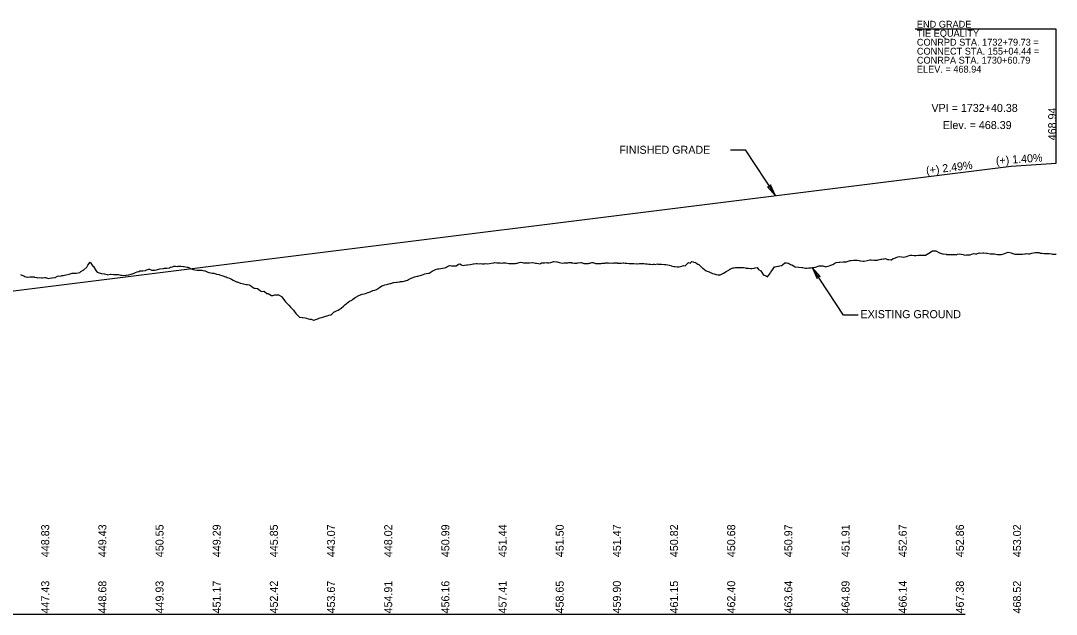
# Model space of a CAD drawing. Extents: x 2017200 to 2047700, y 854850 to 893350.
# Drawn here: x 2021374 to 2022280, y 880100 to 880619 of the extents above; entities that cross this region are included whole.
import ezdxf

# ---------------------------------------------------------------- set-up
doc = ezdxf.new("R2010")
doc.units = 0
for name, color, linetype in [('RD_DDB_GradeTX', 7, 'Continuous'), ('RD_DDB_Profile_EX', 7, 'Continuous'), ('RD_DDB_Profile_Lbl', 7, 'Continuous'), ('RD_DDB_Profile_PR', 7, 'Continuous'), ('RD_DDB_StripGrade', 7, 'Continuous'), ('RD_GPK_Profile_Cell', 7, 'Continuous')]:
    doc.layers.add(name, color=color, linetype=linetype)

msp = doc.modelspace()

# ---------------------------------------------------------------- linework, layer by layer
at = {"layer": 'RD_DDB_Profile_EX'}
msp.add_lwpolyline([(2021373.85, 880397.28), (2021375.19, 880396.81), (2021376.9, 880395.98), (2021377.78, 880395.52), (2021378.66, 880395.34), (2021379.94, 880395.07), (2021380.37, 880394.97), (2021382.19, 880395.13), (2021382.99, 880395.18), (2021385.72, 880395.11), (2021386.04, 880395.08), (2021388.12, 880394.56), (2021389.09, 880394.47), (2021390.5, 880394.55), (2021392.14, 880394.51), (2021393.27, 880394.42), (2021395.19, 880394.54), (2021395.85, 880394.57), (2021398.43, 880393.89), (2021399.48, 880394.01), (2021401.29, 880394.43), (2021401.7, 880394.4), (2021404.34, 880394.79), (2021406.17, 880395.75), (2021407.39, 880395.99), (2021408.75, 880395.79), (2021410.44, 880396.29), (2021411.33, 880396.52), (2021413.49, 880397.01), (2021413.91, 880397.12), (2021416.54, 880397.45), (2021419.07, 880398.36), (2021419.59, 880398.5), (2021421.65, 880398.57), (2021422.64, 880398.49), (2021424.23, 880398.78), (2021425.69, 880399.1), (2021426.81, 880399.77), (2021428.74, 880401.04), (2021429.39, 880401.43), (2021431.97, 880403.61), (2021432.94, 880405.35), (2021434.84, 880407.97), (2021437.13, 880404.59), (2021437.89, 880404.34), (2021439.71, 880400.85), (2021440.94, 880399.46), (2021442.73, 880398.88), (2021443.99, 880398.42), (2021444.87, 880398.27), (2021447.04, 880397.86), (2021447.45, 880397.85), (2021449.67, 880397.2), (2021450.09, 880397.11), (2021452.61, 880397.51), (2021453.14, 880397.55), (2021455.19, 880397.28), (2021456.19, 880397.36), (2021457.77, 880397.42), (2021459.24, 880397.15), (2021461.38, 880396.76), (2021462.29, 880396.61), (2021462.92, 880396.65), (2021465.5, 880396.48), (2021466.39, 880396.64), (2021468.08, 880396.94), (2021468.39, 880397.01), (2021470.66, 880397.62), (2021471.44, 880397.92), (2021473.24, 880398.47), (2021474.49, 880398.99), (2021475.82, 880399.59), (2021477.54, 880399.97), (2021478.4, 880400.47), (2021480.59, 880400.5), (2021480.98, 880400.5), (2021483.12, 880400.92), (2021483.64, 880401.04), (2021486.14, 880401.9), (2021486.69, 880401.87), (2021488.72, 880401.22), (2021489.74, 880401.22), (2021491.3, 880401.18), (2021492.79, 880401.34), (2021493.88, 880401.73), (2021495.84, 880402.35), (2021499.04, 880402.67), (2021499.84, 880402.74), (2021501.62, 880402.93), (2021501.94, 880402.96), (2021504.2, 880403.11), (2021504.99, 880403.57), (2021506.78, 880404.1), (2021508.04, 880404.59), (2021509.36, 880404.68), (2021511.09, 880404.38), (2021511.94, 880404.62), (2021514.14, 880404.45), (2021516.57, 880404.23), (2021517.19, 880404.19), (2021519.68, 880403.64), (2021520.24, 880403.59), (2021522.26, 880402.79), (2021523.29, 880402.24), (2021524.84, 880401.72), (2021526.34, 880401.27), (2021528.52, 880401.12), (2021529.39, 880401.04), (2021530, 880400.95), (2021532.57, 880400.95), (2021533.3, 880400.85), (2021535.15, 880400.49), (2021535.49, 880400.47), (2021537.73, 880399.42), (2021538.54, 880398.98), (2021540.31, 880398.69), (2021541.59, 880398.45), (2021542.89, 880398.34), (2021544.64, 880397.88), (2021545.47, 880397.66), (2021547.69, 880397.16), (2021548.05, 880397.04), (2021550.03, 880396.45), (2021550.74, 880396.24), (2021553.21, 880395.35), (2021553.79, 880395.11), (2021554.63, 880394.75), (2021556.84, 880393.96), (2021558.37, 880393.12), (2021559.89, 880392.43), (2021560.95, 880391.87), (2021562.94, 880390.92), (2021563.53, 880390.73), (2021566.11, 880389.62), (2021566.75, 880389.56), (2021569.04, 880389.26), (2021571.27, 880388.67), (2021572.09, 880388.55), (2021573.85, 880388.35), (2021575.14, 880387.55), (2021576.43, 880386.5), (2021578.19, 880385.37), (2021579.01, 880385.31), (2021581.24, 880384.99), (2021583.48, 880383.16), (2021584.29, 880382.54), (2021586.75, 880382.77), (2021587.34, 880382.45), (2021589.33, 880380.69), (2021590.39, 880380.61), (2021591.91, 880379.78), (2021593.44, 880378.88), (2021594.49, 880379.02), (2021596.49, 880379.37), (2021597.07, 880379.35), (2021599.65, 880379.38), (2021600.2, 880379.16), (2021602.23, 880378.08), (2021602.59, 880377.7), (2021604.8, 880374.54), (2021605.64, 880373.42), (2021607.38, 880371.5), (2021608.69, 880370.46), (2021609.96, 880368.56), (2021611.74, 880367), (2021612.54, 880366.19), (2021614.79, 880363.27), (2021616.93, 880360.87), (2021617.84, 880359.88), (2021620.28, 880359.62), (2021620.89, 880359.56), (2021622.86, 880359.25), (2021623.94, 880359.17), (2021625.44, 880358.63), (2021626.99, 880358.26), (2021628.02, 880358.25), (2021630.04, 880357.37), (2021630.6, 880357.45), (2021633.09, 880358.27), (2021633.66, 880358.45), (2021636.14, 880359.27), (2021638.34, 880359.88), (2021639.19, 880360.17), (2021640.92, 880360.78), (2021642.24, 880361.19), (2021643.5, 880361.65), (2021645.29, 880362.06), (2021646.08, 880362.46), (2021648.34, 880364.53), (2021648.66, 880364.68), (2021650.38, 880365.52), (2021651.62, 880366.16), (2021654.44, 880367.81), (2021656.4, 880369.66), (2021657.49, 880370.78), (2021658.98, 880372), (2021660.54, 880373.14), (2021661.56, 880373.9), (2021663.59, 880374.94), (2021664.14, 880375.55), (2021666.64, 880377.29), (2021667.11, 880377.54), (2021669.69, 880378.99), (2021671.88, 880379.71), (2021672.74, 880380.1), (2021674.45, 880380.44), (2021675.79, 880380.76), (2021677.03, 880381.1), (2021678.84, 880381.94), (2021679.61, 880382.09), (2021682.19, 880383.16), (2021683.84, 880383.61), (2021685.19, 880384.13), (2021687.99, 880385.94), (2021689.93, 880387.31), (2021691.04, 880387.69), (2021692.51, 880388.1), (2021694.09, 880388.53), (2021695.09, 880388.69), (2021697.14, 880389.42), (2021697.67, 880389.54), (2021700.19, 880390.15), (2021700.57, 880390.2), (2021702.83, 880390.52), (2021703.24, 880390.53), (2021705.41, 880390.82), (2021706.29, 880391.03), (2021707.99, 880391.21), (2021709.34, 880391.5), (2021711.3, 880392.03), (2021712.39, 880392.47), (2021713.15, 880392.81), (2021715.73, 880393.99), (2021717.29, 880394.7), (2021718.49, 880395.22), (2021720.89, 880395.72), (2021721.54, 880395.92), (2021723.47, 880396.51), (2021724.59, 880396.75), (2021726.05, 880397.15), (2021727.64, 880397.83), (2021728.63, 880398.14), (2021730.69, 880398.35), (2021731.21, 880398.59), (2021734.02, 880400.32), (2021736.37, 880401.39), (2021736.79, 880401.58), (2021738.95, 880402.21), (2021739.84, 880402.24), (2021741.53, 880402.5), (2021742.89, 880402.9), (2021744.87, 880403.24), (2021745.94, 880403.4), (2021746.68, 880403.91), (2021749.26, 880405.03), (2021750.74, 880404.89), (2021752.04, 880404.8), (2021754.42, 880404.87), (2021755.09, 880404.95), (2021757, 880406.34), (2021758.14, 880406.71), (2021759.58, 880405.73), (2021761.19, 880405.21), (2021762.16, 880405.44), (2021764.24, 880405.88), (2021764.74, 880405.75), (2021767.47, 880405.95), (2021769.9, 880406.61), (2021770.34, 880406.58), (2021772.48, 880406.91), (2021773.39, 880406.86), (2021775.06, 880406.73), (2021776.44, 880406.98), (2021777.64, 880406.74), (2021779.49, 880406.76), (2021780.22, 880406.81), (2021782.54, 880406.55), (2021784.2, 880406.83), (2021785.59, 880407.06), (2021787.96, 880407.58), (2021788.64, 880407.68), (2021790.54, 880407.54), (2021791.69, 880407.5), (2021793.53, 880407.53), (2021794.74, 880407.29), (2021795.7, 880407.38), (2021797.06, 880407.49), (2021797.79, 880407.55), (2021798.28, 880407.51), (2021801.03, 880407), (2021803.46, 880406.95), (2021804.11, 880406.93), (2021806.05, 880407.03), (2021806.93, 880407.04), (2021807.64, 880407.08), (2021808.65, 880407.13), (2021809.98, 880407.91), (2021811.25, 880407.98), (2021813.02, 880407.72), (2021813.85, 880407.63), (2021814.7, 880407.61), (2021816.07, 880407.58), (2021816.45, 880407.49), (2021818.22, 880407.51), (2021819.17, 880407.5), (2021821.75, 880407.76), (2021822.15, 880407.8), (2021824.29, 880407.28), (2021825.28, 880407.25), (2021826.9, 880406.85), (2021828.23, 880406.63), (2021828.8, 880406.97), (2021829.52, 880407.39), (2021831.27, 880407.52), (2021832.33, 880407.47), (2021834.3, 880407.66), (2021834.77, 880407.58), (2021835.86, 880407.63), (2021837.41, 880407.7), (2021837.84, 880407.87), (2021839.38, 880408.34), (2021840.04, 880408.54), (2021840.37, 880408.65), (2021842.91, 880408.33), (2021843.41, 880408.38), (2021845.32, 880407.91), (2021846.44, 880407.52), (2021847.96, 880407.32), (2021849.47, 880407.39), (2021849.96, 880407.49), (2021850.61, 880407.62), (2021852.51, 880407.47), (2021853.49, 880407.65), (2021855.54, 880407.67), (2021855.91, 880407.53), (2021857.02, 880407.35), (2021858.57, 880407.1), (2021860.55, 880407.29), (2021861.23, 880407.35), (2021861.6, 880407.43), (2021864.07, 880407.84), (2021864.62, 880407.64), (2021866.56, 880406.86), (2021867.65, 880406.95), (2021869.23, 880407.03), (2021870.68, 880407.02), (2021871.13, 880407.07), (2021871.9, 880407.17), (2021873.7, 880407.74), (2021874.65, 880407.69), (2021876.73, 880406.92), (2021877.26, 880407), (2021878.18, 880406.92), (2021879.95, 880406.79), (2021881.71, 880406.99), (2021882.78, 880407.12), (2021885.33, 880407.32), (2021885.8, 880407.45), (2021888.02, 880407.38), (2021888.82, 880407.29), (2021890.72, 880407.43), (2021891.85, 880407.27), (2021892.29, 880407.33), (2021893.27, 880407.48), (2021894.87, 880407.58), (2021895.81, 880407.39), (2021896.13, 880407.33), (2021897.89, 880407.17), (2021898.84, 880407.21), (2021899.34, 880407.27), (2021900.91, 880407.45), (2021901.56, 880407.48), (2021902.87, 880407.28), (2021903.93, 880407.12), (2021904.27, 880407.08), (2021906.4, 880407.02), (2021907, 880407.01), (2021907.47, 880406.98), (2021910.26, 880406.91), (2021912.98, 880406.61), (2021913.45, 880406.69), (2021915.18, 880406.98), (2021916, 880406.82), (2021916.98, 880406.9), (2021917.92, 880406.98), (2021919.01, 880406.89), (2021920.66, 880406.76), (2021922.03, 880406.53), (2021923.41, 880406.36), (2021924.03, 880406.31), (2021925.04, 880406.23), (2021927.02, 880406.16), (2021927.56, 880406.29), (2021928.06, 880406.4), (2021928.91, 880406.15), (2021931.08, 880406.61), (2021931.67, 880406.45), (2021934.08, 880406.21), (2021934.61, 880406.22), (2021937.19, 880406.06), (2021938.31, 880405.99), (2021940.11, 880405.86), (2021941.67, 880405.36), (2021942.74, 880405.02), (2021943.12, 880404.95), (2021945.19, 880404.37), (2021945.51, 880404.28), (2021946.13, 880404.22), (2021948.3, 880404.01), (2021948.72, 880403.97), (2021949.14, 880403.93), (2021950.13, 880404.1), (2021952.25, 880404.51), (2021953.87, 880405.19), (2021955.16, 880405.01), (2021955.77, 880405.54), (2021956.67, 880406.3), (2021958.17, 880407.7), (2021959.47, 880407.16), (2021961.18, 880408.53), (2021962.27, 880408.3), (2021962.83, 880408.14), (2021964.19, 880407.75), (2021965.08, 880407.06), (2021966.35, 880406.46), (2021967.19, 880406.07), (2021969.88, 880403.37), (2021970.2, 880403.09), (2021970.71, 880402.69), (2021973.53, 880400.6), (2021976.35, 880399.54), (2021976.93, 880399.27), (2021978.55, 880398.51), (2021979.22, 880398.22), (2021980.46, 880397.88), (2021982.23, 880397.31), (2021983.99, 880397.05), (2021984.86, 880396.93), (2021985.23, 880396.76), (2021987.7, 880397.88), (2021988.24, 880398.06), (2021988.84, 880398.52), (2021991.24, 880399.83), (2021993.4, 880401.18), (2021994.25, 880401.81), (2021994.57, 880401.95), (2021996.26, 880402.69), (2021997.25, 880403.13), (2021998.1, 880403.25), (2021999.12, 880403.39), (2022000.26, 880403.38), (2022001.62, 880403.4), (2022001.99, 880403.4), (2022003.26, 880403.39), (2022005.15, 880403.42), (2022006.26, 880403.33), (2022007.8, 880403.09), (2022008.68, 880402.85), (2022009.27, 880402.69), (2022010.62, 880402.68), (2022012.27, 880402.48), (2022013.51, 880402.45), (2022015.27, 880402.8), (2022015.73, 880402.92), (2022016.4, 880403.1), (2022018.28, 880403.31), (2022019.29, 880401.68), (2022021.28, 880400.51), (2022022.79, 880398.2), (2022023.4, 880397.24), (2022024.28, 880396.76), (2022025.1, 880396.42), (2022026.31, 880395.83), (2022027.28, 880395.35), (2022028.01, 880396.44), (2022029.84, 880398.82), (2022030.28, 880399.4), (2022030.93, 880400.51), (2022033.37, 880404.09), (2022033.85, 880403.95), (2022036.29, 880404.55), (2022036.89, 880404.66), (2022039.29, 880405.26), (2022039.71, 880405.27), (2022040.42, 880405.87), (2022042.29, 880407.46), (2022043.95, 880407.35), (2022044.98, 880407.28), (2022045.29, 880407.26), (2022045.59, 880407.11), (2022047.47, 880406.16), (2022048.54, 880405.72), (2022051.49, 880403.94), (2022054.53, 880403.71), (2022057.42, 880403.5), (2022058.05, 880403.36), (2022060.39, 880402.87), (2022061.58, 880402.93), (2022063.3, 880403.01), (2022065.11, 880403.25), (2022066.35, 880403.41), (2022068.64, 880403.72), (2022069.33, 880403.81), (2022072.33, 880404.9), (2022075.32, 880404.95), (2022075.69, 880404.84), (2022078.33, 880404.06), (2022079.22, 880404.3), (2022081.3, 880404.86), (2022082.74, 880405.39), (2022084.36, 880405.99), (2022086.27, 880407.11), (2022087.38, 880407.72), (2022089.8, 880408.04), (2022090.4, 880408.11), (2022093.44, 880408.3), (2022096.3, 880408.4), (2022096.85, 880408.61), (2022099.52, 880409.53), (2022100.38, 880409.59), (2022102.58, 880409.7), (2022103.9, 880409.7), (2022105.31, 880409.69), (2022105.64, 880409.69), (2022107.43, 880409.4), (2022108.31, 880409.26), (2022108.7, 880409.19), (2022110.96, 880408.97), (2022111.31, 880408.94), (2022111.77, 880409.03), (2022114.49, 880409.65), (2022116.73, 880409.99), (2022117.31, 880410.07), (2022118.01, 880410.13), (2022120.31, 880409.81), (2022121.02, 880409.89), (2022121.54, 880409.89), (2022123.32, 880409.89), (2022124.12, 880409.98), (2022125.07, 880410.28), (2022126.32, 880410.69), (2022127.22, 880410.73), (2022128.59, 880410.96), (2022129.32, 880411.08), (2022130.33, 880411.15), (2022132.32, 880410.33), (2022133.45, 880410.34), (2022135.32, 880410.05), (2022135.65, 880410.26), (2022137.06, 880411.23), (2022138.33, 880411.54), (2022139.17, 880411.97), (2022139.7, 880412.24), (2022141.33, 880412.85), (2022142.84, 880412.95), (2022144.33, 880412.77), (2022146.23, 880412.58), (2022147.34, 880412.73), (2022149.13, 880413.01), (2022149.76, 880413.26), (2022150.34, 880413.5), (2022152.29, 880414.19), (2022153.35, 880414.33), (2022155.45, 880413.95), (2022156.35, 880413.79), (2022157.16, 880413.87), (2022159.35, 880414.28), (2022161.78, 880414.14), (2022162.36, 880414.2), (2022164.94, 880414.28), (2022165.36, 880414.34), (2022168.37, 880415.84), (2022171.47, 880418.1), (2022173.33, 880418.1), (2022174.43, 880418.04), (2022177.6, 880416.31), (2022180.39, 880415.38), (2022180.76, 880415.39), (2022183.39, 880414.93), (2022183.92, 880414.81), (2022186.39, 880414.73), (2022187.09, 880414.65), (2022189.4, 880414.78), (2022191.49, 880414.83), (2022192.4, 880414.59), (2022193.41, 880415.16), (2022195.41, 880415.36), (2022196.58, 880415.09), (2022198.41, 880414.78), (2022199.74, 880414.24), (2022201.42, 880414.5), (2022202.9, 880414.62), (2022204.42, 880414.51), (2022206.07, 880415.16), (2022207.42, 880415.74), (2022209.23, 880415.27), (2022210.43, 880415.28), (2022212.39, 880416.15), (2022213.43, 880416.09), (2022215.56, 880416.17), (2022216.44, 880416.38), (2022218.72, 880416.06), (2022219.44, 880416.03), (2022221.88, 880415.47), (2022222.45, 880415.28), (2022225.05, 880415.22), (2022225.45, 880415.23), (2022228.45, 880414.77), (2022231.54, 880414.85), (2022233.07, 880415.17), (2022234.54, 880415.53), (2022237.7, 880416.84), (2022240.47, 880416.3), (2022240.86, 880415.87), (2022243.48, 880415.2), (2022244.03, 880415.18), (2022246.48, 880415.08), (2022247.19, 880414.99), (2022249.48, 880415.1), (2022250.35, 880415.13), (2022252.49, 880415.44), (2022253.52, 880415.57), (2022255.49, 880415.23), (2022256.68, 880415.47), (2022258.5, 880415.91), (2022259.84, 880416.19), (2022261.5, 880416.62), (2022263.01, 880416.53), (2022264.51, 880416.43), (2022265.86, 880416.01), (2022267.51, 880415.85), (2022269.33, 880415.79), (2022270.52, 880415.8), (2022272.5, 880415.66), (2022273.52, 880415.69), (2022275.66, 880415.28), (2022276.52, 880415.13), (2022278.82, 880415.18), (2022279.73, 880415.19)], dxfattribs=at)
at = {"layer": 'RD_DDB_Profile_Lbl'}
for p, q in [((2022093.81, 880361.7), (2022066.35, 880403.41)), ((2022106.67, 880361.7), (2022093.81, 880361.7))]:
    msp.add_line(p, q, dxfattribs=at)
for points in [[(2022279.73, 880494.7), (2022279.73, 880612.07), (2022156.37, 880612.07)], [(2021994.95, 880506.43), (2022007.81, 880506.43), (2022034.26, 880466.25)]]:
    msp.add_lwpolyline(points, dxfattribs=at)
for points in [[(2022034.26, 880466.25), (2022029.8, 880475.75), (2022029.43, 880473.59), (2022027.29, 880474.1)], [(2022066.35, 880403.41), (2022070.81, 880393.91), (2022071.18, 880396.07), (2022073.31, 880395.56)]]:
    msp.add_lwpolyline(points, close=True, dxfattribs=at)
at = {"layer": 'RD_DDB_Profile_PR'}
for p, q in [((2021275, 880371.57), (2022240.38, 880491.95)), ((2022240.38, 880491.95), (2022279.73, 880494.7))]:
    msp.add_line(p, q, dxfattribs=at)
at = {"layer": 'RD_GPK_Profile_Cell'}
msp.add_line((2020500, 880100), (2022200, 880100), dxfattribs=at)

# ---------------------------------------------------------------- texts
at = {"layer": 'RD_DDB_GradeTX'}
for s, rotation, p in [('(+) 1.40%', 3.99783, (2022227.21, 880493.37)), ('(+) 2.49%', 7.10794, (2022166.38, 880484.74))]:
    msp.add_text(s, height=7, rotation=rotation, dxfattribs=at).set_placement(p)
at = {"layer": 'RD_DDB_Profile_Lbl'}
for s, height, rotation, p in [('END GRADE', 6, 360, (2022157.89, 880613.24)), ('TIE EQUALITY', 6, 360, (2022157.89, 880605.37)), ('CONRPD STA. 1732+79.73 =', 6, 360, (2022157.89, 880597.5)), ('CONNECT STA. 155+04.44 =', 6, 360, (2022157.89, 880589.64)), ('CONRPA STA. 1730+60.79', 6, 360, (2022157.89, 880581.77)), ('ELEV. = 468.94', 6, 360, (2022157.89, 880573.9)), ('468.94', 7, 90, (2022279.73, 880514.7))]:
    msp.add_text(s, height=height, rotation=rotation, dxfattribs=at).set_placement(p)
for s, p in [('VPI = 1732+40.38', (2022170.64, 880539.52)), ('Elev. = 468.39', (2022180.65, 880524.52)), ('FINISHED GRADE', (2021897.63, 880502.88)), ('EXISTING GROUND', (2022108.61, 880359.08))]:
    msp.add_text(s, height=7, dxfattribs=at).set_placement(p)
at = {"layer": 'RD_DDB_StripGrade'}
for s, p in [('448.83', (2021399, 880150)), ('449.43', (2021449, 880150)), ('450.55', (2021499, 880150)), ('449.29', (2021549, 880150)), ('445.85', (2021599, 880150)), ('443.07', (2021649, 880150)), ('448.02', (2021699, 880150)), ('450.99', (2021749, 880150)), ('451.44', (2021799, 880150)), ('451.50', (2021849, 880150)), ('451.47', (2021899, 880150)), ('450.82', (2021949, 880150)), ('450.68', (2021999, 880150)), ('450.97', (2022049, 880150)), ('451.91', (2022099, 880150)), ('452.67', (2022149, 880150)), ('452.86', (2022199, 880150)), ('453.02', (2022249, 880150)), ('447.43', (2021399, 880100.75)), ('448.68', (2021449, 880100.75)), ('449.93', (2021499, 880100.75)), ('451.17', (2021549, 880100.75)), ('452.42', (2021599, 880100.75)), ('453.67', (2021649, 880100.75)), ('454.91', (2021699, 880100.75)), ('456.16', (2021749, 880100.75)), ('457.41', (2021799, 880100.75)), ('458.65', (2021849, 880100.75)), ('459.90', (2021899, 880100.75)), ('461.15', (2021949, 880100.75)), ('462.40', (2021999, 880100.75)), ('463.64', (2022049, 880100.75)), ('464.89', (2022099, 880100.75)), ('466.14', (2022149, 880100.75)), ('467.38', (2022199, 880100.75)), ('468.52', (2022249, 880100.75))]:
    msp.add_text(s, height=7, rotation=90, dxfattribs=at).set_placement(p)

doc.saveas('drawing.dxf')
